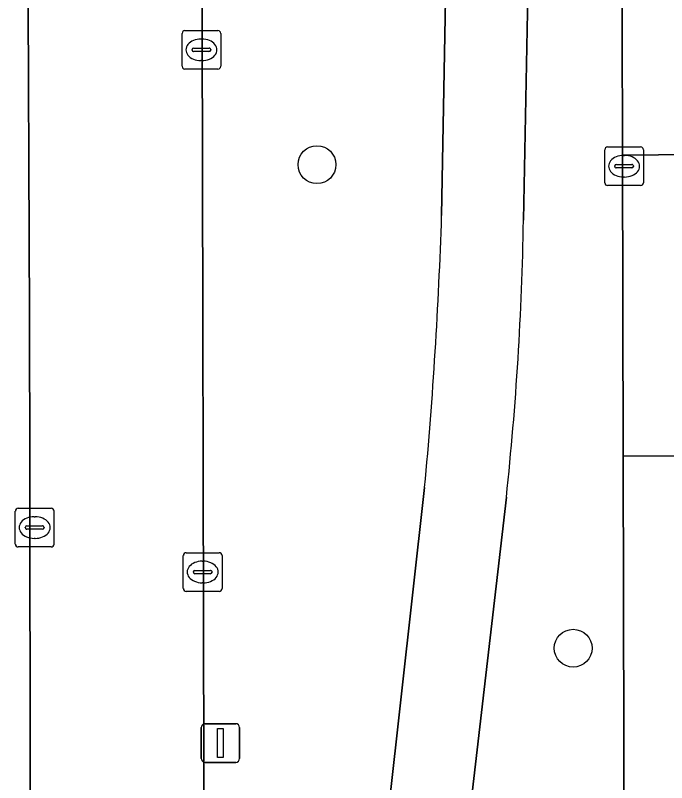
# Model space of a CAD drawing. Extents: x 160455 to 162082, y 388339 to 389736.
# Drawn here: x 161016.07 to 161032.93, y 388665.66 to 388685.52 of the extents above; entities that cross this region are included whole.
import ezdxf

# ---------------------------------------------------------------- set-up
doc = ezdxf.new("R2010")
doc.units = 0
for name, color, linetype in [('IMGEO_Berm_groen', 7, 'Continuous'), ('IMGEO_Boom', 7, 'Continuous'), ('IMGEO_Fietspad_gesloten', 7, 'Continuous'), ('IMGEO_Kolk', 7, 'Continuous'), ('IMGEO_Lichtmast', 7, 'Continuous'), ('IMGEO_Rijbaan_lokaal_gesloten', 7, 'Continuous'), ('IMGEO_Rijbaan_lokaal_open', 7, 'Continuous'), ('IMGEO_Voetpad_open', 7, 'Continuous')]:
    doc.layers.add(name, color=color, linetype=linetype)

msp = doc.modelspace()

# ---------------------------------------------------------------- linework, layer by layer
at = {"layer": 'IMGEO_Berm_groen'}
for points in [[(161027.108, 388680.338), (161027.272, 388689.209), (161020.897, 388689.169), (161021.024, 388635.135), (161021.035, 388634.236), (161021.044, 388633.727)], [(161031.808, 388674.113), (161031.791, 388681.902), (161031.774, 388688.847)], [(161029.394, 388688.752), (161029.226, 388680.216)], [(161026.737, 388652.186), (161026.768, 388629.75), (161031.909, 388629.816), (161031.808, 388674.113)], [(161025.126, 388659.527), (161026.668, 388673.304)], [(161028.783, 388673.055), (161027.183, 388659.235)]]:
    msp.add_lwpolyline(points, dxfattribs=at)
for centre, radius, start, end in [((160910.18, 388684.121), 116.989, 354.69454, 358.14671), ((160949.388, 388681.561), 79.849, 353.88506, 359.035)]:
    msp.add_arc(centre, radius, start, end, dxfattribs=at)
at = {"layer": 'IMGEO_Boom'}
for centre in [(161023.881, 388681.656), (161030.512, 388669.144)]:
    msp.add_circle(centre, 0.489, dxfattribs=at)
at = {"layer": 'IMGEO_Fietspad_gesloten'}
for points in [[(161027.138, 388731.948), (161027.171, 388711.794), (161027.206, 388704.801), (161027.228, 388699.835), (161027.261, 388691.817), (161027.263, 388691.401), (161027.272, 388689.209), (161027.108, 388680.338)], [(161029.226, 388680.216), (161029.394, 388688.752), (161029.367, 388691.215), (161029.379, 388692.268), (161029.363, 388696.883), (161029.367, 388697.986), (161029.346, 388700.609), (161029.317, 388703.571), (161029.314, 388704.679), (161029.301, 388710.709), (161029.298, 388711.861), (161029.274, 388728.85), (161029.268, 388731.349)], [(161026.668, 388673.304), (161025.126, 388659.527)], [(161027.183, 388659.235), (161028.783, 388673.055)]]:
    msp.add_lwpolyline(points, dxfattribs=at)
for centre, radius, start, end in [((160910.18, 388684.121), 116.989, 354.69454, 358.14671), ((160949.388, 388681.561), 79.849, 353.88506, 359.035)]:
    msp.add_arc(centre, radius, start, end, dxfattribs=at)
at = {"layer": 'IMGEO_Kolk'}
for p, q in [((161020.389, 388684.202), (161020.389, 388685.054)), ((161020.464, 388685.128), (161021.316, 388685.128)), ((161021.39, 388685.054), (161021.39, 388684.202)), ((161020.877, 388684.908), (161020.902, 388684.908)), ((161020.648, 388684.622), (161020.648, 388684.634)), ((161020.691, 388684.671), (161021.089, 388684.671)), ((161021.132, 388684.634), (161021.132, 388684.622)), ((161021.086, 388684.585), (161020.688, 388684.585)), ((161020.9, 388684.348), (161020.875, 388684.348)), ((161021.316, 388684.128), (161020.464, 388684.128)), ((161031.33, 388681.19), (161031.33, 388682.042)), ((161031.405, 388682.116), (161032.257, 388682.116)), ((161032.331, 388682.042), (161032.331, 388681.19)), ((161031.818, 388681.896), (161031.843, 388681.896)), ((161031.632, 388681.659), (161032.03, 388681.659)), ((161031.589, 388681.61), (161031.589, 388681.622)), ((161032.027, 388681.573), (161031.629, 388681.573)), ((161032.073, 388681.622), (161032.073, 388681.61)), ((161031.841, 388681.336), (161031.816, 388681.336)), ((161032.257, 388681.116), (161031.405, 388681.116)), ((161016.147, 388672.765), (161016.999, 388672.765)), ((161016.072, 388671.839), (161016.072, 388672.691)), ((161016.56, 388672.545), (161016.585, 388672.545)), ((161017.073, 388672.691), (161017.073, 388671.839)), ((161016.374, 388672.308), (161016.772, 388672.308)), ((161016.331, 388672.259), (161016.331, 388672.271)), ((161016.769, 388672.222), (161016.371, 388672.222)), ((161016.815, 388672.271), (161016.815, 388672.259)), ((161016.583, 388671.985), (161016.558, 388671.985)), ((161016.999, 388671.765), (161016.147, 388671.765)), ((161020.421, 388670.689), (161020.421, 388671.541)), ((161020.496, 388671.615), (161021.348, 388671.615)), ((161021.422, 388671.541), (161021.422, 388670.689)), ((161020.909, 388671.395), (161020.934, 388671.395)), ((161020.68, 388671.109), (161020.68, 388671.121)), ((161020.723, 388671.158), (161021.121, 388671.158)), ((161021.164, 388671.121), (161021.164, 388671.109)), ((161021.118, 388671.072), (161020.72, 388671.072)), ((161020.932, 388670.835), (161020.907, 388670.835)), ((161021.348, 388670.615), (161020.496, 388670.615))]:
    msp.add_line(p, q, dxfattribs=at)
for points in [[(161020.389, 388684.202), (161020.389, 388685.054)], [(161020.464, 388685.128), (161021.316, 388685.128)], [(161021.39, 388685.054), (161021.39, 388684.202)], [(161021.316, 388684.128), (161020.464, 388684.128)], [(161031.33, 388681.19), (161031.33, 388682.042)], [(161031.405, 388682.116), (161032.257, 388682.116)], [(161032.331, 388682.042), (161032.331, 388681.19)], [(161032.257, 388681.116), (161031.405, 388681.116)], [(161016.147, 388672.765), (161016.999, 388672.765)], [(161016.072, 388671.839), (161016.072, 388672.691)], [(161017.073, 388672.691), (161017.073, 388671.839)], [(161016.999, 388671.765), (161016.147, 388671.765)], [(161020.421, 388670.689), (161020.421, 388671.541)], [(161020.496, 388671.615), (161021.348, 388671.615)], [(161021.422, 388671.541), (161021.422, 388670.689)], [(161021.348, 388670.615), (161020.496, 388670.615)]]:
    msp.add_lwpolyline(points, dxfattribs=at)
for centre, radius, start, end in [((161020.466, 388685.052), 0.0765, 91.552, 178.448), ((161020.466, 388685.052), 0.0765, 91.552, 178.448), ((161021.314, 388685.052), 0.0765, 1.552, 88.448), ((161021.314, 388685.052), 0.0765, 1.552, 88.448), ((161020.688, 388684.631), 0.0403, 85.8775, 175.7526), ((161020.685, 388684.621), 0.0366, 178.938, 274.7102), ((161021.089, 388684.628), 0.043, 264.8664, 352.4533), ((161021.093, 388684.633), 0.0386, 1.7309, 96.639), ((161020.466, 388684.204), 0.0765, 181.552, 268.448), ((161020.466, 388684.204), 0.0765, 181.552, 268.448), ((161021.314, 388684.204), 0.0765, 271.552, 358.448), ((161021.314, 388684.204), 0.0765, 271.552, 358.448), ((161031.407, 388682.04), 0.0765, 91.552, 178.448), ((161031.407, 388682.04), 0.0765, 91.552, 178.448), ((161032.255, 388682.04), 0.0765, 1.552, 88.448), ((161032.255, 388682.04), 0.0765, 1.552, 88.448), ((161031.629, 388681.619), 0.0403, 85.8775, 175.7526), ((161032.034, 388681.621), 0.0386, 1.7309, 96.639), ((161031.626, 388681.609), 0.0366, 178.938, 274.7102), ((161032.03, 388681.616), 0.043, 264.8664, 352.4533), ((161031.407, 388681.192), 0.0765, 181.552, 268.448), ((161031.407, 388681.192), 0.0765, 181.552, 268.448), ((161032.255, 388681.192), 0.0765, 271.552, 358.448), ((161032.255, 388681.192), 0.0765, 271.552, 358.448), ((161016.149, 388672.689), 0.0765, 91.552, 178.448), ((161016.149, 388672.689), 0.0765, 91.552, 178.448), ((161016.997, 388672.689), 0.0765, 1.552, 88.448), ((161016.997, 388672.689), 0.0765, 1.552, 88.448), ((161016.371, 388672.268), 0.0403, 85.8775, 175.7526), ((161016.776, 388672.27), 0.0386, 1.7309, 96.639), ((161016.368, 388672.258), 0.0366, 178.938, 274.7102), ((161016.772, 388672.265), 0.043, 264.8664, 352.4533), ((161016.149, 388671.841), 0.0765, 181.552, 268.448), ((161016.149, 388671.841), 0.0765, 181.552, 268.448), ((161016.997, 388671.841), 0.0765, 271.552, 358.448), ((161016.997, 388671.841), 0.0765, 271.552, 358.448), ((161020.498, 388671.539), 0.0765, 91.552, 178.448), ((161020.498, 388671.539), 0.0765, 91.552, 178.448), ((161021.346, 388671.539), 0.0765, 1.552, 88.448), ((161021.346, 388671.539), 0.0765, 1.552, 88.448), ((161020.72, 388671.118), 0.0403, 85.8775, 175.7526), ((161020.717, 388671.108), 0.0366, 178.938, 274.7102), ((161021.121, 388671.115), 0.043, 264.8664, 352.4533), ((161021.125, 388671.12), 0.0386, 1.7309, 96.639), ((161020.498, 388670.691), 0.0765, 181.552, 268.448), ((161020.498, 388670.691), 0.0765, 181.552, 268.448), ((161021.346, 388670.691), 0.0765, 271.552, 358.448), ((161021.346, 388670.691), 0.0765, 271.552, 358.448)]:
    msp.add_arc(centre, radius, start, end, dxfattribs=at)
for centre, major_axis, ratio, start_param, end_param in [((161020.876, 388684.628), (-0.387, 0.002), 0.722429, 4.712389, 7.853982), ((161020.901, 388684.628), (-0.39, 0.002), 0.717154, 1.570796, 4.712389), ((161031.817, 388681.616), (-0.387, 0.002), 0.722429, 4.712389, 7.853982), ((161031.842, 388681.616), (-0.39, 0.002), 0.717154, 1.570796, 4.712389), ((161016.559, 388672.265), (-0.387, 0.002), 0.722429, 4.712389, 7.853982), ((161016.584, 388672.265), (-0.39, 0.002), 0.717154, 1.570796, 4.712389), ((161020.908, 388671.115), (-0.387, 0.002), 0.722429, 4.712389, 7.853982), ((161020.933, 388671.115), (-0.39, 0.002), 0.717154, 1.570796, 4.712389)]:
    msp.add_ellipse(centre, major_axis=major_axis, ratio=ratio, start_param=start_param, end_param=end_param, dxfattribs=at)
at = {"layer": 'IMGEO_Lichtmast'}
for p, q in [((161020.986, 388667.19), (161021.776, 388667.19)), ((161021.776, 388667.19), (161020.986, 388667.19)), ((161020.886, 388666.29), (161020.886, 388667.09)), ((161020.886, 388667.09), (161020.886, 388666.29)), ((161021.876, 388667.09), (161021.876, 388666.29)), ((161021.876, 388666.29), (161021.876, 388667.09)), ((161021.776, 388666.19), (161020.986, 388666.19)), ((161020.986, 388666.19), (161021.776, 388666.19))]:
    msp.add_line(p, q, dxfattribs=at)
msp.add_lwpolyline([(161021.306, 388667.065), (161021.456, 388667.065), (161021.456, 388666.315), (161021.306, 388666.315), (161021.306, 388667.065)], dxfattribs=at)
for centre, start, end in [((161020.986, 388667.09), 90, 180), ((161020.986, 388667.09), 90, 180), ((161021.776, 388667.09), 0, 90), ((161021.776, 388667.09), 360, 90), ((161020.986, 388666.29), 180, 270), ((161020.986, 388666.29), 180, 270), ((161021.776, 388666.29), 270, 0), ((161021.776, 388666.29), 270, 0)]:
    msp.add_arc(centre, 0.1, start, end, dxfattribs=at)
at = {"layer": 'IMGEO_Rijbaan_lokaal_gesloten'}
msp.add_lwpolyline([(161031.679, 388728.876), (161031.695, 388722.904), (161031.721, 388720.282), (161031.726, 388711.578), (161031.728, 388710.717), (161031.746, 388704.687), (161031.749, 388703.547), (161031.76, 388702.863), (161031.783, 388700.623), (161031.768, 388697.985), (161031.786, 388696.384), (161031.796, 388692.775), (161031.762, 388691.227), (161031.774, 388688.847), (161031.791, 388681.902), (161038.287, 388681.966), (161038.277, 388686.053), (161038.286, 388689.301), (161038.255, 388698.446), (161038.204, 388728.949)], close=True, dxfattribs=at)
msp.add_lwpolyline([(161038.306, 388674.146), (161031.808, 388674.113), (161031.909, 388629.816), (161031.939, 388621.107), (161032.194, 388527.118), (161032.214, 388522.986), (161032.211, 388522.593), (161032.193, 388520.283), (161032.231, 388503.917), (161032.227, 388500), (161032.208, 388481.936), (161032.004, 388475.58), (161038.842, 388475.598)], dxfattribs=at)
at = {"layer": 'IMGEO_Rijbaan_lokaal_open'}
msp.add_lwpolyline([(161016.398, 388687.779), (161016.442, 388677.73), (161016.445, 388673.805), (161016.456, 388665.357), (161016.466, 388661.133), (161016.484, 388653.297), (161016.488, 388649.049), (161016.533, 388634.173), (161021.035, 388634.236), (161021.024, 388635.135), (161020.897, 388689.169)], dxfattribs=at)
msp.add_lwpolyline([(161031.808, 388674.113), (161038.306, 388674.146), (161038.298, 388677.435), (161038.291, 388680.487), (161038.287, 388681.966), (161031.791, 388681.902)], close=True, dxfattribs=at)
at = {"layer": 'IMGEO_Voetpad_open'}
msp.add_lwpolyline([(161016.466, 388661.133), (161016.456, 388665.357), (161016.445, 388673.805), (161016.442, 388677.73), (161016.398, 388687.779)], dxfattribs=at)

doc.saveas('drawing.dxf')
